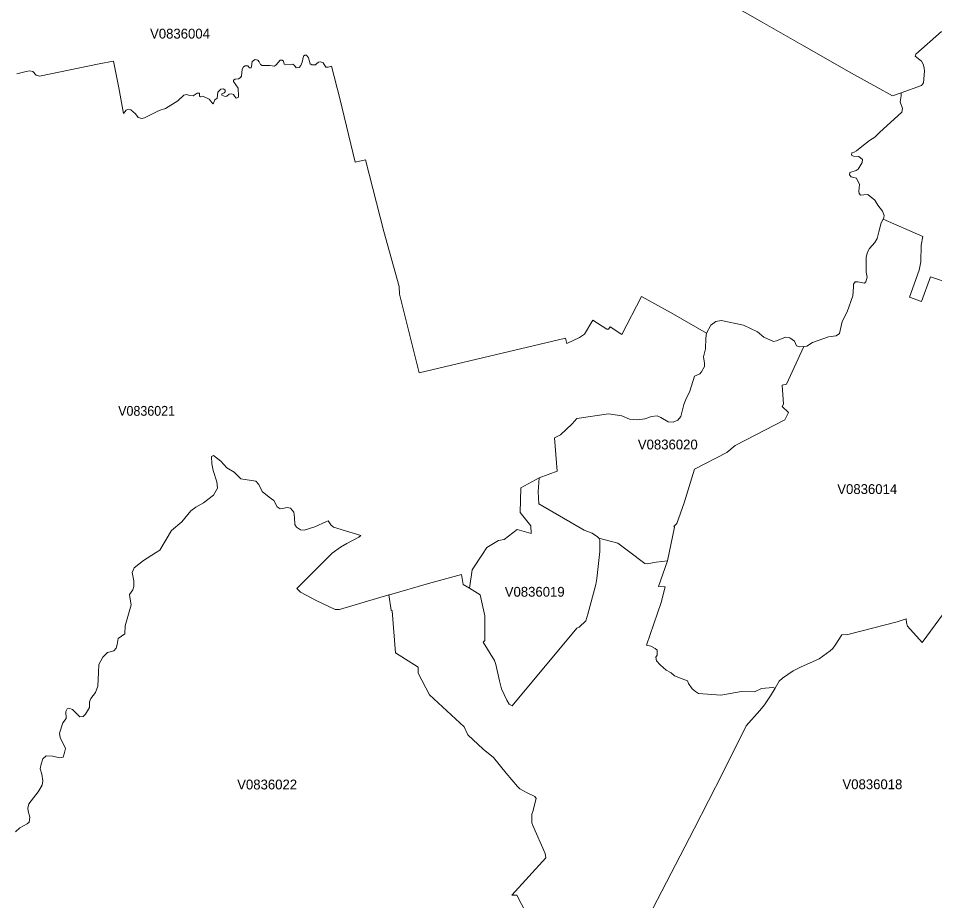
# Model space of a CAD drawing. Extents: x 369010 to 735936, y 6377141 to 6616555.
# Drawn here: x 573220 to 582550, y 6509510 to 6518489 of the extents above; entities that cross this region are included whole.
import ezdxf
from ezdxf.enums import TextEntityAlignment as Align

# ---------------------------------------------------------------- set-up
doc = ezdxf.new("R2010")
doc.units = 0
doc.header["$LTSCALE"] = 40
doc.layers.add('3', color=7, linetype='Continuous', lineweight=13)
doc.layers.add('4', color=7, linetype='Continuous')

msp = doc.modelspace()

# ---------------------------------------------------------------- linework, layer by layer
at = {"layer": '3'}
for points in [[(581862.58, 6515853.86), (581854.14, 6515905.83), (581851.49, 6516059.25), (581867.71, 6516109.4), (581885.58, 6516146.14), (581940.04, 6516208.87), (581965.52, 6516249.75), (581982.57, 6516316.94), (582003.92, 6516407.31), (582025.1, 6516443.88), (582032.88, 6516460.93), (582035.37, 6516483.11), (582019.97, 6516524.81), (581971.48, 6516586.22), (581942.52, 6516638.51), (581870.19, 6516694.79), (581830.14, 6516691.31), (581794.39, 6516689.66), (581780.82, 6516706.7), (581778.17, 6516729.71), (581784.96, 6516797.89), (581754.34, 6516863.43), (581699.06, 6516876.18), (581682.84, 6516895.05), (581686.15, 6516919.71), (581752.69, 6516940.06), (581772.21, 6516952.97), (581812.27, 6517021.99), (581813.92, 6517050.79), (581779, 6517081.57), (581722.89, 6517086.7), (581704.03, 6517095.14), (581706.68, 6517118.97), (581729.68, 6517127.58), (581754.34, 6517139.5), (581807.63, 6517185.01), (581887.74, 6517246.41), (581941.36, 6517278.68), (581989.85, 6517325.52), (582216.43, 6517535.05), (582223.21, 6517570.14), (582200.21, 6517639.98), (582210.47, 6517699.56), (582210.47, 6517731.01), (582122.26, 6517698.57), (581962.38, 6517788.11), (581704.03, 6517930.44), (581196.1, 6518218.42), (580794.58, 6518448.63), (580250.07, 6518761.43)], [(582621.08, 6518355.45), (582360.08, 6518123.75), (582351.15, 6518104.71), (582398.81, 6518067.64), (582414.7, 6518052.25), (582432.74, 6518022.62), (582444.49, 6517985.55), (582447.14, 6517952.12), (582437.54, 6517830.81), (582416.36, 6517806.48), (582210.47, 6517731.01), (582210.47, 6517699.56), (582200.21, 6517639.98), (582223.21, 6517570.14), (582216.43, 6517535.05), (581989.85, 6517325.52), (581941.36, 6517278.68), (581887.74, 6517246.41), (581807.63, 6517185.01), (581754.34, 6517139.5), (581729.68, 6517127.58), (581706.68, 6517118.97), (581704.03, 6517095.14), (581722.89, 6517086.7), (581779, 6517081.57), (581813.92, 6517050.79), (581812.27, 6517021.99), (581772.21, 6516952.97), (581752.69, 6516940.06), (581686.15, 6516919.71), (581682.84, 6516895.05), (581699.06, 6516876.18), (581754.34, 6516863.43), (581784.96, 6516797.89), (581778.17, 6516729.71), (581780.82, 6516706.7), (581794.39, 6516689.66), (581830.14, 6516691.31), (581870.19, 6516694.79), (581942.52, 6516638.51), (581971.48, 6516586.22), (582019.97, 6516524.81), (582035.37, 6516483.11), (582032.88, 6516460.93), (582025.1, 6516443.88), (582430.42, 6516267.62), (582414.2, 6516180.73), (582409.9, 6516009.6), (582393.68, 6515926.85), (582293.22, 6515650.29), (582415.86, 6515605.94), (582507.71, 6515858.16), (582706.82, 6515790.14)], [(573203.25, 6517923.82), (573300.07, 6517948.48), (573337.47, 6517955.6), (573369.25, 6517948.48), (573401.85, 6517911.9), (573435.12, 6517900.81), (574044.67, 6518024.78), (574188.99, 6518051.75), (574243.11, 6517782.48), (574291.27, 6517519.49), (574319.07, 6517554.58), (574334.13, 6517562.52), (574365.91, 6517556.07), (574414.07, 6517517.34), (574441.05, 6517479.94), (574478.45, 6517469.68), (574503.94, 6517475.14), (574655.54, 6517550.61), (574718.77, 6517569.64), (574842.73, 6517650.74), (574903.96, 6517706.35), (574931.77, 6517714.29), (574965.86, 6517703.86), (575000.78, 6517701.55), (575039.68, 6517727.03), (575063.51, 6517727.03), (575063.51, 6517696.75), (575074.76, 6517689.63), (575099.26, 6517696.75), (575163.64, 6517665.8), (575181.35, 6517644.28), (575201.21, 6517617.14), (575208.49, 6517625.08), (575220.41, 6517659.34), (575244.9, 6517676.06), (575250.53, 6517737.96), (575281.48, 6517766.59), (575309.28, 6517769.73), (575326, 6517757.82), (575326, 6517741.1), (575315.74, 6517731.67), (575291.91, 6517720.41), (575293.4, 6517705.35), (575327.65, 6517691.95), (575344.2, 6517696.58), (575367.38, 6517716.44), (575393.53, 6517719.75), (575411.07, 6517713.3), (575419.67, 6517696.58), (575437.22, 6517677.55), (575457.08, 6517684)], [(574478.45, 6517469.68), (574441.05, 6517479.94), (574414.07, 6517517.34), (574365.91, 6517556.07), (574334.13, 6517562.52), (574319.07, 6517554.58), (574291.27, 6517519.49), (574243.11, 6517782.48), (574188.99, 6518051.75), (574044.67, 6518024.78), (573435.12, 6517900.81), (573401.85, 6517911.9), (573369.25, 6517948.48), (573337.47, 6517955.6), (573300.07, 6517948.48), (573203.25, 6517923.82)], [(579211.54, 6515325.41), (579070.2, 6515417.59), (578984.3, 6515274.6), (578935.15, 6515239.67), (578804.4, 6515180.76), (578791.82, 6515233.22), (577300.96, 6514880.37), (577102.35, 6515682.73), (577096.23, 6515759.85), (576940.82, 6516320.08), (576754.96, 6517049.46), (576648.38, 6517025.63), (576492.14, 6517674.4), (576408.06, 6518003.43), (576401.61, 6517999.45), (576374.63, 6517991.51), (576352.46, 6517992.34), (576325.31, 6518034.38), (576297.51, 6518044.64), (576276.99, 6518041.49), (576256.3, 6518027.26), (576245.21, 6518016.83), (576207.8, 6518015.34), (576192.74, 6518026.43), (576173.88, 6518087.5), (576154.02, 6518112.99), (576135.81, 6518113.82), (576123.89, 6518105.05), (576110.32, 6518042.32), (576096.09, 6518008.89), (576078.55, 6517988.2), (576049.25, 6517985.88), (576032.54, 6518009.72), (576015.82, 6518023.12), (575945.15, 6518014.51), (575928.43, 6518022.46), (575920.49, 6518053.41), (575906.26, 6518064.5), (575884.74, 6518062.18), (575846.68, 6518016.83), (575827.64, 6518002.6), (575779.98, 6518008.89), (575702.02, 6518009.72), (575685.47, 6518019.98), (575671.08, 6518046.95), (575659.99, 6518063.67), (575633.01, 6518070.12), (575614.64, 6518061.35), (575600.9, 6518048.61), (575593.62, 6517998.63), (575589.65, 6517984.23), (575573.1, 6517984.23), (575556.38, 6518004.09), (575529.4, 6518004.92), (575513.52, 6517996.14), (575498.45, 6517969.99), (575493.66, 6517899.99), (575479.26, 6517884.93), (575460.22, 6517873.01), (575426.96, 6517868.21), (575409.41, 6517858.78), (575409.41, 6517844.38), (575458.73, 6517776.85), (575461.88, 6517698.24), (575457.08, 6517684), (575437.22, 6517677.55), (575419.67, 6517696.58), (575411.07, 6517713.3), (575393.53, 6517719.75), (575367.38, 6517716.44), (575344.2, 6517696.58), (575327.65, 6517691.95), (575293.4, 6517705.35), (575291.91, 6517720.41), (575315.74, 6517731.67), (575326, 6517741.1), (575326, 6517757.82), (575309.28, 6517769.73), (575281.48, 6517766.59), (575250.53, 6517737.96), (575244.9, 6517676.06), (575220.41, 6517659.34), (575208.49, 6517625.08), (575201.21, 6517617.14), (575181.35, 6517644.28), (575163.64, 6517665.8), (575099.26, 6517696.75), (575074.76, 6517689.63), (575063.51, 6517696.75), (575063.51, 6517727.03), (575039.68, 6517727.03), (575000.78, 6517701.55), (574965.86, 6517703.86), (574931.77, 6517714.29), (574903.96, 6517706.35), (574842.73, 6517650.74), (574718.77, 6517569.64), (574655.54, 6517550.61), (574503.94, 6517475.14), (574478.45, 6517469.68)], [(575457.08, 6517684), (575461.88, 6517698.24), (575458.73, 6517776.85), (575409.41, 6517844.38), (575409.41, 6517858.78), (575426.96, 6517868.21), (575460.22, 6517873.01), (575479.26, 6517884.93), (575493.66, 6517899.99), (575498.45, 6517969.99), (575513.52, 6517996.14), (575529.4, 6518004.92), (575556.38, 6518004.09), (575573.1, 6517984.23), (575589.65, 6517984.23), (575593.62, 6517998.63), (575600.9, 6518048.61), (575614.64, 6518061.35), (575633.01, 6518070.12), (575659.99, 6518063.67), (575671.08, 6518046.95), (575685.47, 6518019.98), (575702.02, 6518009.72), (575779.98, 6518008.89), (575827.64, 6518002.6), (575846.68, 6518016.83), (575884.74, 6518062.18), (575906.26, 6518064.5), (575920.49, 6518053.41), (575928.43, 6518022.46), (575945.15, 6518014.51), (576015.82, 6518023.12), (576032.54, 6518009.72), (576049.25, 6517985.88), (576078.55, 6517988.2), (576096.09, 6518008.89), (576110.32, 6518042.32), (576123.89, 6518105.05), (576135.81, 6518113.82), (576154.02, 6518112.99), (576173.88, 6518087.5), (576192.74, 6518026.43), (576207.8, 6518015.34), (576245.21, 6518016.83), (576256.3, 6518027.26), (576276.99, 6518041.49), (576297.51, 6518044.64), (576325.31, 6518034.38), (576352.46, 6517992.34), (576374.63, 6517991.51), (576401.61, 6517999.45), (576408.06, 6518003.43), (576492.14, 6517674.4), (576648.38, 6517025.63), (576754.96, 6517049.46), (576940.82, 6516320.08), (577096.23, 6515759.85), (577102.35, 6515682.73), (577300.96, 6514880.37), (578791.82, 6515233.22), (578804.4, 6515180.76), (578935.15, 6515239.67), (578984.3, 6515274.6), (579070.2, 6515417.59), (579211.54, 6515325.41), (579228.25, 6515327.06), (579244.97, 6515349.24), (579363.97, 6515270.62), (579564.39, 6515657.74), (579867.1, 6515490.25), (580227.57, 6515283.2), (580272.25, 6515365.13), (580322.07, 6515403.36), (580375.86, 6515413.62), (580602.6, 6515367.61), (580746.92, 6515297.27), (580809.64, 6515244.97), (580909.28, 6515201.44), (580938.74, 6515205.25), (581031.92, 6515244.97), (581076.1, 6515238.68), (581122.11, 6515204.26), (581143.8, 6515155.6), (581175.74, 6515146.66), (581219.27, 6515147.99), (581248.73, 6515153.61), (581306.65, 6515188.53), (581470.17, 6515248.94), (581546.8, 6515256.56), (581580.89, 6515281.38), (581608.2, 6515403.69), (581659.34, 6515501.67), (581716.27, 6515664.36), (581722.23, 6515755.55), (581724.88, 6515784.51), (581741.93, 6515806.69), (581768.08, 6515807.85), (581837.09, 6515795.11), (581849.84, 6515807.02), (581862.58, 6515853.86)], [(582025.1, 6516443.88), (582003.92, 6516407.31), (581982.57, 6516316.94), (581965.52, 6516249.75), (581940.04, 6516208.87), (581885.58, 6516146.14), (581867.71, 6516109.4), (581851.49, 6516059.25), (581854.14, 6515905.83), (581862.58, 6515853.86), (581849.84, 6515807.02), (581837.09, 6515795.11), (581768.08, 6515807.85), (581741.93, 6515806.69), (581724.88, 6515784.51), (581722.23, 6515755.55), (581716.27, 6515664.36), (581659.34, 6515501.67), (581608.2, 6515403.69), (581580.89, 6515281.38), (581546.8, 6515256.56), (581470.17, 6515248.94), (581306.65, 6515188.53), (581248.73, 6515153.61), (581219.27, 6515147.99), (581041.68, 6514764.51), (580996.83, 6514755.58), (581010.9, 6514561.44), (580998.15, 6514538.43), (581060.71, 6514477.03), (581024.96, 6514401.56), (580519.02, 6514142.22), (580435.44, 6514071.38), (580104.43, 6513901.41), (579998.34, 6513558.98), (579925.52, 6513346.81), (579896.06, 6513318.67), (579901.69, 6513311.22), (579828.87, 6512968.79), (579739, 6512706.64), (579806.03, 6512702.17), (579763.99, 6512543.12), (579617.52, 6512111.48), (579659.56, 6512100.23), (579706.06, 6512077.39), (579723.11, 6512059.35), (579726.42, 6512038.83), (579723.94, 6512008.71), (579712.52, 6511986.03), (579718.31, 6511951.94), (579754.56, 6511908.74), (579817.12, 6511856.61), (579868.09, 6511829.3), (579902.19, 6511798.68), (579978.32, 6511766.9), (580032.77, 6511745.22), (580044.19, 6511719.07), (580082.75, 6511666.94), (580115.69, 6511638.47), (580145.31, 6511618.12), (580373.54, 6511601.07), (580584.39, 6511639.8), (580714.98, 6511634.17), (580788.62, 6511668.26), (580902.16, 6511677.37), (580925.99, 6511673.89), (580965.38, 6511742.24), (580999.81, 6511773.19), (581108.71, 6511847.5), (581184.84, 6511885.57), (581375.17, 6511970.81), (581487.55, 6512050.58), (581514.69, 6512075.9), (581537.36, 6512108.67), (581603.4, 6512214.59), (581665.63, 6512217.41), (582166.94, 6512347.66), (582258.47, 6512376.46), (582264.92, 6512335.58), (582272.37, 6512302.97), (582422.15, 6512136.47), (582773.51, 6512612.63)], [(582706.82, 6515790.14), (582507.71, 6515858.16), (582415.86, 6515605.94), (582293.22, 6515650.29), (582393.68, 6515926.85), (582409.9, 6516009.6), (582414.2, 6516180.73), (582430.42, 6516267.62), (582025.1, 6516443.88)], [(574883.94, 6513366.5), (574976.12, 6513477.55), (575027.43, 6513513.47), (575105.88, 6513557.82), (575208.33, 6513634.62), (575247.55, 6513705.95), (575240.76, 6513772.65), (575204.85, 6513888.67), (575191.11, 6513955.36), (575187.8, 6514030.5), (575208.33, 6514038.94), (575283.3, 6513982.67), (575341.39, 6513914.32), (575418.19, 6513869.96), (575486.54, 6513801.61), (575638.47, 6513779.43), (575669.25, 6513745.34), (575701.69, 6513673.51), (575773.19, 6513616.74), (575823.01, 6513583.31), (575853.96, 6513519.1), (575887.39, 6513497.75), (575910.39, 6513499.57), (575958.89, 6513511.15), (575991.16, 6513503.21), (576026.91, 6513462.66), (576033.53, 6513407.38), (576034.69, 6513338.2), (576052.89, 6513312.05), (576092.95, 6513284.74), (576131.01, 6513279.94), (576237.93, 6513313.87), (576358.08, 6513368.49), (576373.64, 6513376.6), (576401.61, 6513332.74), (576428.26, 6513309.07), (576550.23, 6513274.48), (576708.45, 6513225.99), (576687.77, 6513209.11), (576563.97, 6513144.73), (576499.75, 6513105.83), (576416.51, 6513045.75), (576271.52, 6512902.59), (576054.38, 6512686.28), (576094.77, 6512647.72), (576252.82, 6512563.14), (576447.45, 6512473.77), (576490.65, 6512472.94), (576993.12, 6512620.91), (576998.09, 6512621.4), (577395.46, 6512736.1), (577731.6, 6512829.27), (577748.65, 6512728.65), (577815.35, 6512690.09), (577841.66, 6512876.28), (577945.27, 6513035.16), (577990.45, 6513102.85), (578110.6, 6513173.52), (578166.21, 6513183.95), (578298.62, 6513286.23), (578441.45, 6513247.17), (578436.98, 6513325.29), (578328.74, 6513459.18), (578336.19, 6513710.25), (578522.54, 6513811.04), (578706.42, 6513879.4), (578678.28, 6514220.34), (578741.51, 6514248.8), (578859.51, 6514363.83), (578905.35, 6514417.95), (579228.09, 6514462.96), (579363.47, 6514444.26), (579443.9, 6514408.84), (579524.67, 6514401.4), (579598.82, 6514414.14), (579666.51, 6514437.15), (579724.1, 6514444.76), (579763.66, 6514426.88), (579836.48, 6514382.2), (579887.62, 6514380.87), (579933.63, 6514398.75), (579965.57, 6514435.82), (579997.52, 6514557.3), (580015.39, 6514609.6), (580058.92, 6514694.01), (580104.93, 6514847.43), (580159.87, 6514871.59), (580177.75, 6514892.12), (580208.37, 6514944.42), (580208.37, 6514980.33), (580195.62, 6515045.54), (580215.98, 6515125.97), (580219.95, 6515233.39), (580227.57, 6515283.2), (579867.1, 6515490.25), (579564.39, 6515657.74), (579363.97, 6515270.62), (579244.97, 6515349.24), (579228.25, 6515327.06), (579211.54, 6515325.41)], [(575638.47, 6513779.43), (575486.54, 6513801.61), (575418.19, 6513869.96), (575341.39, 6513914.32), (575283.3, 6513982.67), (575208.33, 6514038.94), (575187.8, 6514030.5), (575191.11, 6513955.36), (575204.85, 6513888.67), (575240.76, 6513772.65), (575247.55, 6513705.95), (575208.33, 6513634.62), (575105.88, 6513557.82), (575027.43, 6513513.47), (574976.12, 6513477.55), (574883.94, 6513366.5), (574779.84, 6513277.79), (574660.34, 6513076.21), (574617.64, 6513048.9), (574493.02, 6512972.1), (574400, 6512895.64), (574379.48, 6512849.47), (574394.87, 6512765.89), (574394.87, 6512707.79), (574384.61, 6512673.54), (574352.17, 6512625.87), (574357.3, 6512578.04), (574367.57, 6512519.95), (574307.82, 6512308.1), (574304.34, 6512224.52), (574235.99, 6512176.69), (574227.55, 6512115.12), (574217.29, 6512079.38), (574191.64, 6512053.72), (574128.41, 6512036.68), (574080.58, 6511988.85), (574038.71, 6511911.39), (574036.89, 6511831.29), (574028.45, 6511691.1), (574006.27, 6511628.05), (573956.62, 6511568.3), (573944.7, 6511534.04), (573944.7, 6511475.95), (573905.48, 6511407.76), (573879.83, 6511385.58), (573847.39, 6511382.11), (573772.25, 6511455.59), (573734.68, 6511469.16), (573715.98, 6511460.56), (573702.24, 6511433.25), (573705.72, 6511365.06), (573671.62, 6511318.89), (573639.18, 6511212.96), (573644.31, 6511168.61), (573700.58, 6511057.55), (573685.19, 6511004.76), (573676.75, 6510968.84), (573642.49, 6510963.71), (573567.35, 6510979.11), (573504.3, 6510982.42), (573470.04, 6510953.45), (573452.99, 6510897.18), (573441.41, 6510851.67), (573460.27, 6510797.05), (573470.53, 6510728.7), (573463.75, 6510686), (573420.55, 6510616.98), (573326.05, 6510494.68), (573317.11, 6510451.48), (573318.93, 6510421.69), (573337.8, 6510357.8), (573331.51, 6510310.14), (573309.83, 6510292.1), (573234.36, 6510249.73), (573190.17, 6510211.17)], [(578428.54, 6509311.82), (578296.96, 6509566.86), (578243.34, 6509566.86), (578591.23, 6509944.87), (578583.78, 6509989.06), (578458.66, 6510274.55), (578449.39, 6510300.87), (578450.22, 6510390.24), (578459.65, 6510418.38), (578491.59, 6510549.13), (578477.53, 6510568.82), (578400.4, 6510607.38), (578327.41, 6510646.44), (578301.1, 6510670.94), (578187.4, 6510806.32), (578056.65, 6510966.2), (577951.39, 6511051.76), (577795.65, 6511197.07), (577759.9, 6511278.83), (577406.38, 6511606.03), (577289.87, 6511826.15), (577292.02, 6511887.39), (577059.82, 6512031.21), (577025.89, 6512460.04), (577015.63, 6512465.66), (576993.12, 6512620.91), (576490.65, 6512472.94), (576447.45, 6512473.77), (576252.82, 6512563.14), (576094.77, 6512647.72), (576054.38, 6512686.28), (576271.52, 6512902.59), (576416.51, 6513045.75), (576499.75, 6513105.83), (576563.97, 6513144.73), (576687.77, 6513209.11), (576708.45, 6513225.99), (576550.23, 6513274.48), (576428.26, 6513309.07), (576401.61, 6513332.74), (576373.64, 6513376.6), (576358.08, 6513368.49), (576237.93, 6513313.87), (576131.01, 6513279.94), (576092.95, 6513284.74), (576052.89, 6513312.05), (576034.69, 6513338.2), (576033.53, 6513407.38), (576026.91, 6513462.66), (575991.16, 6513503.21), (575958.89, 6513511.15), (575910.39, 6513499.57), (575887.39, 6513497.75), (575853.96, 6513519.1), (575823.01, 6513583.31), (575773.19, 6513616.74), (575701.69, 6513673.51), (575669.25, 6513745.34), (575638.47, 6513779.43)], [(573190.17, 6510211.17), (573234.36, 6510249.73), (573309.83, 6510292.1), (573331.51, 6510310.14), (573337.8, 6510357.8), (573318.93, 6510421.69), (573317.11, 6510451.48), (573326.05, 6510494.68), (573420.55, 6510616.98), (573463.75, 6510686), (573470.53, 6510728.7), (573460.27, 6510797.05), (573441.41, 6510851.67), (573452.99, 6510897.18), (573470.04, 6510953.45), (573504.3, 6510982.42), (573567.35, 6510979.11), (573642.49, 6510963.71), (573676.75, 6510968.84), (573685.19, 6511004.76), (573700.58, 6511057.55), (573644.31, 6511168.61), (573639.18, 6511212.96), (573671.62, 6511318.89), (573705.72, 6511365.06), (573702.24, 6511433.25), (573715.98, 6511460.56), (573734.68, 6511469.16), (573772.25, 6511455.59), (573847.39, 6511382.11), (573879.83, 6511385.58), (573905.48, 6511407.76), (573944.7, 6511475.95), (573944.7, 6511534.04), (573956.62, 6511568.3), (574006.27, 6511628.05), (574028.45, 6511691.1), (574036.89, 6511831.29), (574038.71, 6511911.39), (574080.58, 6511988.85), (574128.41, 6512036.68), (574191.64, 6512053.72), (574217.29, 6512079.38), (574227.55, 6512115.12), (574235.99, 6512176.69), (574304.34, 6512224.52), (574307.82, 6512308.1), (574367.57, 6512519.95), (574357.3, 6512578.04), (574352.17, 6512625.87), (574384.61, 6512673.54), (574394.87, 6512707.79), (574394.87, 6512765.89), (574379.48, 6512849.47), (574400, 6512895.64), (574493.02, 6512972.1), (574617.64, 6513048.9), (574660.34, 6513076.21), (574779.84, 6513277.79), (574883.94, 6513366.5)], [(579132.43, 6513197.36), (579141.86, 6513177.33), (579140.54, 6513062.14), (579111.41, 6512786.91), (579101.15, 6512727.66), (579019.39, 6512424.12), (578999.69, 6512357.42), (578930.01, 6512291.55), (578907.51, 6512283.11), (578248.97, 6511492.83), (578218.84, 6511508.72), (578195.34, 6511549.27), (578138.08, 6511666.61), (578118.22, 6511746.55), (578081.64, 6511912.05), (578067.08, 6511954.92), (577951.39, 6512140.28), (577969.26, 6512156.17), (577970.26, 6512408.23), (577922.59, 6512621.4), (577815.35, 6512690.09), (577748.65, 6512728.65), (577731.6, 6512829.27), (577395.46, 6512736.1), (576998.09, 6512621.4), (576993.12, 6512620.91), (577015.63, 6512465.66), (577025.89, 6512460.04), (577059.82, 6512031.21), (577292.02, 6511887.39), (577289.87, 6511826.15), (577406.38, 6511606.03), (577759.9, 6511278.83), (577795.65, 6511197.07), (577951.39, 6511051.76), (578056.65, 6510966.2), (578187.4, 6510806.32), (578301.1, 6510670.94), (578327.41, 6510646.44), (578400.4, 6510607.38), (578477.53, 6510568.82), (578491.59, 6510549.13), (578459.65, 6510418.38), (578450.22, 6510390.24), (578449.39, 6510300.87), (578458.66, 6510274.55), (578583.78, 6509989.06), (578591.23, 6509944.87), (578243.34, 6509566.86), (578296.96, 6509566.86), (578428.54, 6509311.82)], [(579678.59, 6509423.37), (580100.46, 6510240.3), (580392.41, 6510810.95), (580631.89, 6511290.09), (580770.42, 6511443.34), (580819.24, 6511501.27), (580877.17, 6511593.29), (580925.99, 6511673.89), (580902.16, 6511677.37), (580788.62, 6511668.26), (580714.98, 6511634.17), (580584.39, 6511639.8), (580373.54, 6511601.07), (580145.31, 6511618.12), (580115.69, 6511638.47), (580082.75, 6511666.94), (580044.19, 6511719.07), (580032.77, 6511745.22), (579978.32, 6511766.9), (579902.19, 6511798.68), (579868.09, 6511829.3), (579817.12, 6511856.61), (579754.56, 6511908.74), (579718.31, 6511951.94), (579712.52, 6511986.03), (579723.94, 6512008.71), (579726.42, 6512038.83), (579723.11, 6512059.35), (579706.06, 6512077.39), (579659.56, 6512100.23), (579617.52, 6512111.48), (579763.99, 6512543.12), (579806.03, 6512702.17), (579739, 6512706.64), (579828.87, 6512968.79), (579715, 6512954.73), (579623.15, 6512938.01), (579598.82, 6512940.66), (579431.33, 6513065.95), (579324.25, 6513147.7), (579132.43, 6513197.36)], [(582773.51, 6512612.63), (582422.15, 6512136.47), (582272.37, 6512302.97), (582264.92, 6512335.58), (582258.47, 6512376.46), (582166.94, 6512347.66), (581665.63, 6512217.41), (581603.4, 6512214.59), (581537.36, 6512108.67), (581514.69, 6512075.9), (581487.55, 6512050.58), (581375.17, 6511970.81), (581184.84, 6511885.57), (581108.71, 6511847.5), (580999.81, 6511773.19), (580965.38, 6511742.24), (580925.99, 6511673.89), (580877.17, 6511593.29), (580819.24, 6511501.27), (580770.42, 6511443.34), (580631.89, 6511290.09), (580392.41, 6510810.95), (580100.46, 6510240.3), (579678.59, 6509423.37)]]:
    msp.add_lwpolyline(points, dxfattribs=at)
for points in [[(580227.57, 6515283.2), (580219.95, 6515233.39), (580215.98, 6515125.97), (580195.62, 6515045.54), (580208.37, 6514980.33), (580208.37, 6514944.42), (580177.75, 6514892.12), (580159.87, 6514871.59), (580104.93, 6514847.43), (580058.92, 6514694.01), (580015.39, 6514609.6), (579997.52, 6514557.3), (579965.57, 6514435.82), (579933.63, 6514398.75), (579887.62, 6514380.87), (579836.48, 6514382.2), (579763.66, 6514426.88), (579724.1, 6514444.76), (579666.51, 6514437.15), (579598.82, 6514414.14), (579524.67, 6514401.4), (579443.9, 6514408.84), (579363.47, 6514444.26), (579228.09, 6514462.96), (578905.35, 6514417.95), (578859.51, 6514363.83), (578741.51, 6514248.8), (578678.28, 6514220.34), (578706.42, 6513879.4), (578522.54, 6513811.04), (578512.12, 6513669.7), (578521.05, 6513549.38), (578981.16, 6513281.76), (579063.91, 6513250.15), (579118.03, 6513211.09), (579132.43, 6513197.36), (579324.25, 6513147.7), (579431.33, 6513065.95), (579598.82, 6512940.66), (579623.15, 6512938.01), (579715, 6512954.73), (579828.87, 6512968.79), (579901.69, 6513311.22), (579896.06, 6513318.67), (579925.52, 6513346.81), (579998.34, 6513558.98), (580104.43, 6513901.41), (580435.44, 6514071.38), (580519.02, 6514142.22), (581024.96, 6514401.56), (581060.71, 6514477.03), (580998.15, 6514538.43), (581010.9, 6514561.44), (580996.83, 6514755.58), (581041.68, 6514764.51), (581219.27, 6515147.99), (581175.74, 6515146.66), (581143.8, 6515155.6), (581122.11, 6515204.26), (581076.1, 6515238.68), (581031.92, 6515244.97), (580938.74, 6515205.25), (580909.28, 6515201.44), (580809.64, 6515244.97), (580746.92, 6515297.27), (580602.6, 6515367.61), (580375.86, 6515413.62), (580322.07, 6515403.36), (580272.25, 6515365.13)], [(578522.54, 6513811.04), (578336.19, 6513710.25), (578328.74, 6513459.18), (578436.98, 6513325.29), (578441.45, 6513247.17), (578298.62, 6513286.23), (578166.21, 6513183.95), (578110.6, 6513173.52), (577990.45, 6513102.85), (577945.27, 6513035.16), (577841.66, 6512876.28), (577815.35, 6512690.09), (577922.59, 6512621.4), (577970.26, 6512408.23), (577969.26, 6512156.17), (577951.39, 6512140.28), (578067.08, 6511954.92), (578081.64, 6511912.05), (578118.22, 6511746.55), (578138.08, 6511666.61), (578195.34, 6511549.27), (578218.84, 6511508.72), (578248.97, 6511492.83), (578907.51, 6512283.11), (578930.01, 6512291.55), (578999.69, 6512357.42), (579019.39, 6512424.12), (579101.15, 6512727.66), (579111.41, 6512786.91), (579140.54, 6513062.14), (579141.86, 6513177.33), (579132.43, 6513197.36), (579118.03, 6513211.09), (579063.91, 6513250.15), (578981.16, 6513281.76), (578521.05, 6513549.38), (578512.12, 6513669.7)]]:
    msp.add_lwpolyline(points, close=True, dxfattribs=at)

# ---------------------------------------------------------------- texts
at = {"layer": '4'}
for s, p in [('V0836004', (574866, 6518282.9)), ('V0836020', (579832.88, 6514101.8)), ('V0836014', (581863.68, 6513648.15)), ('V0836019', (578477.73, 6512602.99)), ('V0836022', (575753.46, 6510641.76)), ('V0836018', (581916.42, 6510644.23))]:
    msp.add_text(s, height=100, dxfattribs=at).set_placement(p, align=Align.CENTER)
at = {"layer": '4', "width": 0.95}
msp.add_text('V0836021', height=100, dxfattribs=at).set_placement((574526.22, 6514444.21), align=Align.CENTER)

doc.saveas('drawing.dxf')
